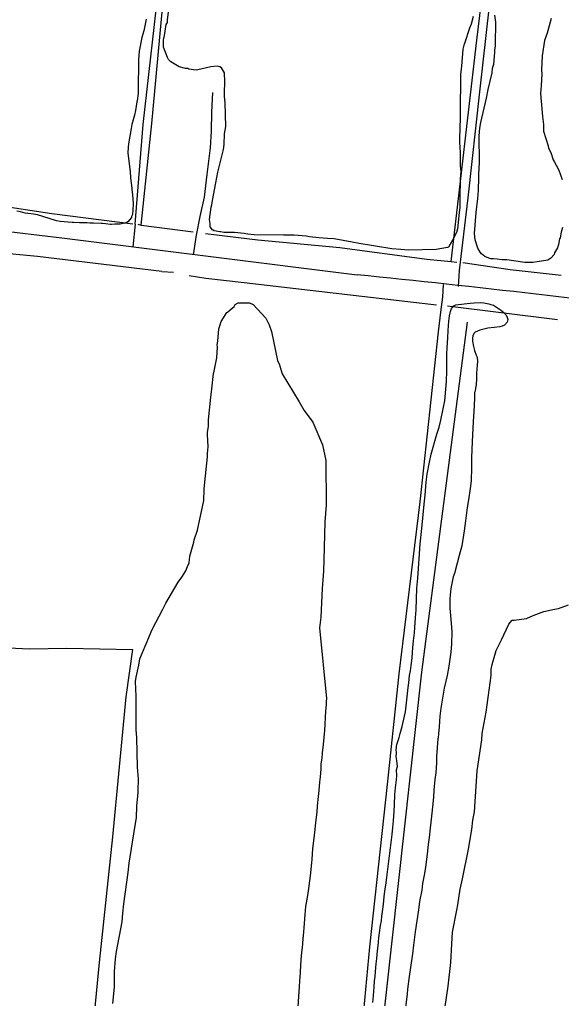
# Model space of a CAD drawing. Extents: x 3445503 to 3483459, y 540493 to 566012.
# Drawn here: x 3455857 to 3457450, y 559495 to 562373 of the extents above; entities that cross this region are included whole.
import ezdxf

# ---------------------------------------------------------------- set-up
doc = ezdxf.new("R2010")
doc.units = 0
for name, color, linetype in [('V-DTCH-CNTR', 7, 'Continuous'), ('V-ROAD-CNTR', 7, 'Continuous'), ('V-SITE-VEGE', 7, 'Continuous'), ('V-TOPO-SHOR', 7, 'Continuous')]:
    doc.layers.add(name, color=color, linetype=linetype)

msp = doc.modelspace()

# ---------------------------------------------------------------- linework, layer by layer
at = {"layer": 'V-DTCH-CNTR'}
msp.add_line((3456196.6, 561771.3), (3456189.5, 561704.4), dxfattribs=at)
for points in [[(3457148.1, 561588.2), (3457150.9, 561635.3), (3457176.5, 561849.1), (3457210.1, 562160.4), (3457247.9, 562492.6), (3457284.8, 562775.7)], [(3456196.6, 561771.3), (3456219.8, 562064.7), (3456269.8, 562506), (3456284.1, 562648.5)], [(3456676.9, 557818.8), (3456737.2, 558337.6), (3456789.2, 558808.3), (3456857.8, 559332.4), (3456887.3, 559646.8), (3456939.3, 560123.7), (3456972.9, 560449.7), (3457035.3, 560954.9), (3457089.3, 561454.8), (3457096.5, 561520.9), (3457101.6, 561556.5), (3457103.5, 561593.6)], [(3455413.6, 560519.2), (3455482.4, 560528.4), (3455588.6, 560529.9), (3455655.4, 560534.3), (3455693.1, 560535.7), (3455782.8, 560527.3), (3455886.3, 560522.5)], [(3455886.3, 560522.5), (3455995.2, 560525), (3456190.2, 560520.3)], [(3455922.3, 557808.4), (3455947.9, 558077.5), (3455950.7, 558107.1), (3455986.2, 558503.3), (3456020.8, 558856.5), (3456035.5, 559014.3), (3456054.3, 559214.9), (3456091.9, 559600.6), (3456130.6, 559969.6), (3456170.2, 560381.5), (3456190.2, 560520.3)]]:
    msp.add_lwpolyline(points, dxfattribs=at)
at = {"layer": 'V-ROAD-CNTR'}
for points in [[(3456368.5, 561681.7), (3456376.8, 561739.3), (3456388.1, 561793.8), (3456400.5, 561850.5), (3456408.7, 561917.6), (3456417.9, 561996.2), (3456420.9, 562044.4), (3456421.8, 562101), (3456424.7, 562158.6)], [(3454158, 561972.3), (3454419.8, 561922.5), (3454994.4, 561848.4), (3455980.5, 561731), (3456849.2, 561622.7)]]:
    msp.add_lwpolyline(points, dxfattribs=at)
msp.add_arc((3452370.5, 517867.7), 43983.6, 82.77477, 84.15564, dxfattribs=at)
at = {"layer": 'V-SITE-VEGE'}
for points in [[(3456459.4, 562146.3), (3456460.9, 562201), (3456459.2, 562206), (3456459.2, 562215.9), (3456450.8, 562230.8), (3456445.8, 562234.1), (3456437.5, 562235.8), (3456419.3, 562234), (3456381.2, 562225.6), (3456376.2, 562224), (3456368, 562225.6), (3456354.7, 562227.2), (3456351.4, 562228.9), (3456344.7, 562228.8), (3456326.5, 562233.8), (3456301.6, 562248.6), (3456294.9, 562255.2), (3456291.6, 562261.8), (3456279.9, 562291.6), (3456279.8, 562313.2), (3456283.1, 562326.5), (3456288, 562358), (3456291.3, 562364.6), (3456291.3, 562371.2), (3456294.5, 562396.1)], [(3457453.4, 561761.4), (3457450.1, 561748.1), (3457446.9, 561731.6), (3457445.2, 561728.2), (3457441.9, 561711.7), (3457438.7, 561701.7), (3457430.4, 561686.8), (3457428.8, 561681.8), (3457418.9, 561671.8), (3457410.6, 561665.1), (3457365.9, 561658.4), (3457350.9, 561658.3), (3457342.7, 561658.3), (3457309.5, 561663.2), (3457289.6, 561666.4), (3457276.3, 561666.4), (3457261.4, 561668), (3457249.8, 561669.6), (3457243.2, 561669.6), (3457236.5, 561671.3), (3457224.9, 561676.2), (3457214.9, 561684.5), (3457211.6, 561689.4), (3457204.9, 561701), (3457196.6, 561725.8), (3457194.9, 561744.1), (3457199.7, 561805.4), (3457204.5, 561846.9), (3457206.1, 561870.1), (3457207.6, 561908.2), (3457207.6, 561918.1), (3457209.2, 561953), (3457208.9, 562030.9), (3457210.5, 562054.1), (3457213.8, 562070.7), (3457230.1, 562142), (3457235, 562166.9), (3457246.5, 562216.6), (3457248.1, 562229.9), (3457251.4, 562241.5), (3457254.6, 562276.3), (3457254.6, 562283), (3457256.2, 562296.2), (3457256.2, 562311.1), (3457257.7, 562354.2), (3457257.7, 562359.2), (3457257.7, 562365.8), (3457254.3, 562385.7)], [(3456229.3, 562374.4), (3456228.5, 562369.6), (3456227.3, 562364.7), (3456226, 562359.9), (3456225.2, 562354.6), (3456221.9, 562340.1), (3456216, 562320.2), (3456208.6, 562280.2), (3456206.4, 562254.6), (3456206.5, 562245.4), (3456206.4, 562218.6), (3456205.8, 562199.3), (3456205.8, 562171.2), (3456205.1, 562155.3), (3456202.8, 562133.8), (3456201.5, 562130.7), (3456197.9, 562105.2), (3456194.6, 562091.5), (3456187, 562064.2), (3456184.5, 562053.1), (3456177.3, 562007.8), (3456176.1, 561998.1), (3456175.4, 561981), (3456181.5, 561925.7), (3456183, 561908.2), (3456187, 561876.1), (3456187.6, 561863.9), (3456188.5, 561860.4), (3456190.1, 561842.4), (3456190.6, 561834.9), (3456190.7, 561831.8), (3456190, 561812.1), (3456190.1, 561808.5), (3456189.3, 561805), (3456188.5, 561800.2), (3456186.3, 561794.4), (3456185.5, 561791.3), (3456175.1, 561778), (3456170.3, 561775.3), (3456165.1, 561773.9), (3456152.8, 561771.6), (3456137, 561771.3), (3456126.9, 561770.3), (3456123.9, 561770.3), (3456109.8, 561772.3), (3456100.5, 561773), (3456097, 561773), (3456074.2, 561774), (3456063.2, 561774.7), (3456055.7, 561775.1), (3456033.3, 561775.6), (3456015.3, 561776.3), (3456011.3, 561776.6), (3455976.1, 561779.2), (3455965.1, 561780.8), (3455925.4, 561793.9), (3455909.1, 561799), (3455898.1, 561801), (3455873, 561804.2), (3455858.9, 561807.9), (3455848.3, 561810)], [(3457191.3, 562382.2), (3457184.7, 562359), (3457179.8, 562347.4), (3457165, 562302.6), (3457163.4, 562297.6), (3457160.1, 562286), (3457156.9, 562236.2), (3457155.3, 562228), (3457153.7, 562211.4), (3457153.8, 562166.6), (3457152.2, 562141.8), (3457152.4, 562083.7), (3457150.9, 562022.4), (3457151, 562012.5), (3457152.7, 561981), (3457152.8, 561942.8), (3457154.5, 561926.3), (3457153, 561904.7), (3457151.5, 561848.4), (3457151.5, 561820.2), (3457149.9, 561805.3), (3457145.1, 561757.2), (3457141.8, 561747.2), (3457130.3, 561724), (3457123.7, 561712.4), (3457118.7, 561704.1), (3457115.4, 561702.4)], [(3457420.1, 562376.3), (3457408.6, 562333.1), (3457400.4, 562311.6), (3457393.9, 562266.8), (3457392.3, 562225.4), (3457392.4, 562212.1), (3457390.8, 562178.9), (3457389.2, 562155.7), (3457394.4, 562087.8), (3457397.8, 562064.6), (3457397.9, 562044.7), (3457411.2, 562001.6), (3457412.9, 561995), (3457419.6, 561981.8), (3457426.3, 561960.2), (3457429.6, 561955.3), (3457434.6, 561945.3), (3457443, 561930.5), (3457453, 561902.3)], [(3457115.4, 561702.4), (3457082.3, 561697.3), (3456999.4, 561695.4), (3456977.9, 561697), (3456951.3, 561698.6), (3456903.2, 561706.7), (3456891.6, 561708.3), (3456855.2, 561714.9), (3456835.3, 561718.1), (3456782.2, 561727.9), (3456762.3, 561729.5), (3456737.4, 561731.1), (3456709.2, 561734.3), (3456699.3, 561735.9), (3456664.5, 561739.2), (3456633, 561739.1), (3456546.8, 561740.5), (3456528.5, 561742.1), (3456516.9, 561743.7), (3456488.7, 561746.9), (3456457.2, 561746.8), (3456448.9, 561748.5), (3456445.6, 561748.5), (3456429, 561751.7), (3456427.4, 561755), (3456425.7, 561753.4), (3456424.1, 561755), (3456417.4, 561763.3), (3456417.4, 561773.2), (3456415.7, 561784.8), (3456420.6, 561821.3), (3456422.2, 561827.9), (3456423.8, 561841.2), (3456433.6, 561892.6), (3456440.1, 561924.1), (3456456.5, 561990.5), (3456458.1, 562005.4), (3456459.7, 562036.9), (3456462.9, 562058.5), (3456461.1, 562128.1), (3456459.4, 562146.3)], [(3456206.8, 560133.3), (3456206.8, 560139.9), (3456203.4, 560174.7), (3456201.4, 560262.5), (3456199.7, 560284.1), (3456199.4, 560383.5), (3456197.6, 560426.6), (3456199.3, 560439.9), (3456207.4, 560474.7), (3456210.7, 560493), (3456237, 560556), (3456243.6, 560572.6), (3456246.9, 560579.3), (3456278.2, 560639), (3456286.5, 560657.3), (3456322.7, 560718.7), (3456334.3, 560733.7), (3456345.8, 560752), (3456350.8, 560765.2), (3456355.7, 560775.2), (3456357.3, 560795.1), (3456368.8, 560836.6), (3456370.4, 560843.2), (3456380.3, 560871.4), (3456398.3, 560959.3), (3456399.8, 560992.5), (3456401.4, 561012.4), (3456409.5, 561087), (3456409.5, 561096.9), (3456411.1, 561116.8), (3456409.3, 561153.3), (3456409.3, 561159.9), (3456412.5, 561176.5), (3456412.5, 561196.4), (3456418.9, 561262.7), (3456420.5, 561271), (3456422.1, 561287.6), (3456427, 561332.3), (3456428.6, 561339), (3456431.9, 561353.9), (3456436.8, 561378.8), (3456438.4, 561410.3), (3456438.3, 561416.9), (3456440, 561426.9), (3456443.2, 561463.3), (3456446.5, 561475), (3456449.7, 561484.9), (3456466.2, 561511.5), (3456467.9, 561513.1), (3456476.2, 561519.8), (3456487.7, 561529.8), (3456491, 561534.8), (3456499.3, 561539.8), (3456532.5, 561539.9), (3456544.1, 561534.9), (3456580.7, 561495.2), (3456590.7, 561475.4), (3456597.4, 561455.5)], [(3457004, 560444.4), (3457006.1, 560458.4), (3457008.4, 560473.6), (3457011.1, 560496.1), (3457013.2, 560526.3), (3457014.2, 560535.5), (3457015.2, 560546.2), (3457016.5, 560554.4), (3457018.2, 560570.2), (3457019.4, 560585.3), (3457020.9, 560613.7), (3457022.8, 560637.3), (3457025.6, 560701.5), (3457027.7, 560730.2), (3457029.6, 560759), (3457033, 560802.2), (3457035.2, 560831.3), (3457039.4, 560876.7), (3457042.6, 560906.6), (3457046.5, 560947.9), (3457049.4, 560974.4), (3457052.6, 561012.8), (3457055.9, 561036.8), (3457062.1, 561071.5), (3457066.9, 561094.8), (3457083.8, 561153.6), (3457090.5, 561174.3), (3457095.8, 561195.4), (3457103.1, 561228.3), (3457107.1, 561251.9), (3457110.7, 561286.6), (3457112.6, 561308.7), (3457113.3, 561340.1), (3457113, 561360.3), (3457113.4, 561389.8), (3457114.2, 561408.2), (3457116, 561437.4), (3457117.2, 561458.4), (3457119.4, 561486.4), (3457121.4, 561501.9), (3457124.2, 561514.5), (3457127.4, 561523), (3457133.9, 561530.8), (3457140.1, 561534.2), (3457164.8, 561537.1), (3457181.7, 561538.9), (3457193.8, 561540.5), (3457211.1, 561540.7), (3457221.8, 561539.8), (3457236.6, 561537.4), (3457243.2, 561535.6), (3457250.6, 561533.2), (3457257, 561529.6), (3457271.1, 561519.1), (3457281.2, 561511.5), (3457289, 561502.4), (3457292.9, 561491), (3457291.1, 561482.9), (3457282.8, 561474.7), (3457276.6, 561471.3), (3457269.2, 561469.3), (3457252.6, 561468), (3457234.3, 561465.2), (3457221.8, 561462.8), (3457210, 561459.7), (3457196.5, 561453.9), (3457192.5, 561449.8), (3457190, 561443.2), (3457189, 561436.2), (3457189.1, 561427.3), (3457191.9, 561411.5), (3457194.6, 561399.8), (3457199.6, 561386.6), (3457202.6, 561380.3), (3457203.9, 561367.8), (3457203, 561356.8), (3457200.7, 561333.2), (3457200.6, 561317.7), (3457199.3, 561299.2), (3457197.6, 561289.6), (3457196.3, 561280), (3457195.2, 561276), (3457194.7, 561258.7), (3457192.7, 561220.7), (3457191.2, 561191.6), (3457187.6, 561131.5), (3457186.4, 561085.8), (3457186.1, 561056.3), (3457184.8, 561017.2), (3457182.5, 560994.3), (3457177.5, 560961.1), (3457173.4, 560938.6), (3457168, 560898.7), (3457164.4, 560869.5), (3457157.2, 560825.6), (3457149.5, 560797.5), (3457138.3, 560752), (3457136.9, 560747.6), (3457132.3, 560734.3), (3457125.1, 560699.9), (3457122.1, 560671.1)], [(3456597.4, 561455.5), (3456615.8, 561371), (3456620.8, 561357.8), (3456629.2, 561331.3), (3456679.2, 561248.6), (3456694.2, 561223.7), (3456719.1, 561189), (3456747.5, 561122.8), (3456757.6, 561076.4), (3456758, 560945.5), (3456754.8, 560895.7), (3456751.9, 560783), (3456750.3, 560751.5), (3456747.1, 560700.1), (3456742.4, 560615.6), (3456739.2, 560584.1), (3456759.3, 560376.7), (3456758.8, 560367.5), (3456758, 560358.3), (3456756.6, 560339.2), (3456753.2, 560282.2), (3456749.7, 560241.5), (3456746.9, 560217.1), (3456745.5, 560200.8), (3456743.2, 560184.9), (3456742.6, 560169.4), (3456740.8, 560146), (3456738.8, 560130.4), (3456736.6, 560106), (3456734.6, 560088.4), (3456732.4, 560061.1), (3456730.6, 560042.4), (3456727.3, 560012), (3456725.2, 559991.1), (3456721.2, 559957.9), (3456718.7, 559935.9), (3456716.4, 559903.7), (3456715.2, 559893.5), (3456711.4, 559854.9), (3456706.5, 559817.8), (3456703.4, 559797.3), (3456697.9, 559765.5), (3456696.1, 559741.5), (3456692.7, 559702.6), (3456691.2, 559678.8), (3456690.8, 559676.4), (3456690.1, 559672.8), (3456688.4, 559654.4), (3456685.3, 559619.8), (3456682.8, 559594), (3456682.1, 559571.3), (3456680.3, 559546.9), (3456679.3, 559528.8), (3456677.4, 559500.9), (3456674.2, 559454.9)], [(3457122.1, 560671.1), (3457122.2, 560642), (3457125.7, 560598.6), (3457127.9, 560573.2), (3457127.3, 560537.5), (3457125.1, 560512.7), (3457119.7, 560472.1), (3457114.6, 560444.8), (3457105.5, 560406.7), (3457101.8, 560383.8), (3457095.3, 560348.4), (3457092.6, 560325.1), (3457090.5, 560293.4), (3457089.3, 560273.1), (3457087.6, 560260.6)], [(3457311, 560607.3), (3457347.4, 560612.4), (3457367.3, 560620.7), (3457398.8, 560632.4), (3457430.2, 560639.2), (3457441.8, 560640.9), (3457471.6, 560652.5)], [(3457108.8, 559471.3), (3457117, 559531), (3457125, 559600.6), (3457128.2, 559655.3), (3457129.7, 559690.1), (3457142.8, 559754.8), (3457146.1, 559769.7), (3457152.6, 559816.2), (3457159.1, 559846), (3457177.1, 559933.9), (3457186.9, 559992), (3457190.1, 560018.5), (3457195, 560043.4), (3457202.9, 560164.4), (3457215.9, 560255.6), (3457217.5, 560273.9), (3457228.9, 560336.9), (3457243.5, 560444.7), (3457243.5, 560462.9), (3457246.7, 560476.2), (3457258.2, 560517.6), (3457274.7, 560549.2), (3457296.1, 560595.7), (3457299.4, 560600.6), (3457306, 560607.3), (3457311, 560607.3)], [(3456895.7, 559482.9), (3456897.8, 559502.7), (3456898.3, 559515.8), (3456899.6, 559527.5), (3456901, 559546.2), (3456902.2, 559559.7), (3456903.2, 559574.2), (3456906, 559596.8), (3456907.3, 559612), (3456909.8, 559634.3), (3456911.1, 559649.5), (3456913.2, 559672.5), (3456915.2, 559687.3), (3456918.4, 559708.9), (3456920.8, 559722.7), (3456922.4, 559736.5), (3456925.2, 559757.7), (3456926.8, 559771.5), (3456929.3, 559793.7), (3456931, 559810), (3456934.6, 559834.4), (3456936.6, 559851.4), (3456939, 559866.9), (3456942.2, 559890.2), (3456947.1, 559930.2), (3456952.4, 559976.9), (3456954.2, 559997.4), (3456956.9, 560016.8), (3456958.8, 560045.5), (3456959.8, 560064.2), (3456960.6, 560094), (3456962, 560113.8), (3456964.9, 560137.8), (3456966.8, 560149.5), (3456965.1, 560166.9), (3456968, 560177), (3456966.6, 560194.3), (3456964.7, 560205.8), (3456965.7, 560216.5), (3456964.3, 560226.5), (3456965, 560231.3), (3456965.3, 560236.4), (3456966.7, 560241.6), (3456973.4, 560261.6), (3456976.5, 560274.2), (3456982.2, 560294.5), (3456989.1, 560325.2), (3456991.5, 560337.4), (3456996.2, 560373.2), (3456999.7, 560409.3), (3457001.4, 560423), (3457004, 560444.4)], [(3457087.6, 560260.6), (3457087.2, 560257.8), (3457083.2, 560206.5), (3457082.6, 560187.7), (3457081, 560158), (3457078.6, 560138.5), (3457075.6, 560107.4), (3457073.9, 560086.5), (3457071, 560057.9), (3457069.2, 560039.1), (3457066, 560012.6), (3457064.3, 559995.6), (3457061, 559968.1), (3457058.9, 559947.9), (3457055.6, 559918.9), (3457050.4, 559881.1), (3457047.3, 559862), (3457042.2, 559832.7), (3457039.4, 559812.9), (3457033.2, 559779.7), (3457030, 559755), (3457020.5, 559690.3), (3457014.9, 559651), (3457012, 559625.6), (3457006.8, 559586), (3457002.8, 559559.1), (3456997.6, 559521.7), (3456996.4, 559508.6), (3456991.8, 559468.3)], [(3456130.9, 559479.9), (3456135.7, 559528), (3456135.5, 559574.4), (3456138.7, 559610.9), (3456142, 559632.5), (3456158.3, 559720.4), (3456159.9, 559745.2), (3456163.1, 559773.4), (3456176.1, 559864.6), (3456179.3, 559892.8), (3456195.6, 559997.3), (3456200.5, 560025.5), (3456202, 560060.3), (3456205.2, 560100.1), (3456205.2, 560111.7), (3456206.8, 560133.3)]]:
    msp.add_lwpolyline(points, dxfattribs=at)
at = {"layer": 'V-TOPO-SHOR'}
for p, q in [((3455909.8, 561676.1), (3455825.7, 561684.1)), ((3456275.2, 561632.5), (3455909.8, 561676.1)), ((3456275.2, 561632.5), (3456309.4, 561630.4)), ((3456404.8, 561611.3), (3456355.7, 561619.7)), ((3457438.8, 561490.4), (3457115, 561530.3))]:
    msp.add_line(p, q, dxfattribs=at)
for points in [[(3457125.7, 561661.5), (3457153.1, 561889.4), (3457201.9, 562312.6), (3457244, 562660.3), (3457260.6, 562785.2)], [(3456213.9, 561768), (3456245.4, 562067.1), (3456274.5, 562374.6), (3456301.4, 562655.2)], [(3455669.7, 561837.2), (3455783, 561828.3), (3455951.1, 561802.6), (3456189.5, 561772.6)], [(3456204.2, 561771.1), (3456213.9, 561768), (3456366.8, 561748.4)], [(3456403.6, 561743.9), (3456557.8, 561725.8), (3456798.3, 561702.7), (3457054.2, 561668.8), (3457125.7, 561661.5), (3457142.4, 561659.8)], [(3457160.1, 561659.1), (3457299.4, 561637.9), (3457450, 561621.4)], [(3457083.4, 561533.3), (3456517.3, 561599.3), (3456404.8, 561611.3)], [(3456104.7, 552805.8), (3456198.9, 553559.2), (3456299.8, 554312.6), (3456528.5, 556142.3), (3456669.8, 557380), (3456831.2, 558563.9), (3457039.8, 560454.2), (3457174.3, 561483.4)]]:
    msp.add_lwpolyline(points, dxfattribs=at)

doc.saveas('drawing.dxf')
